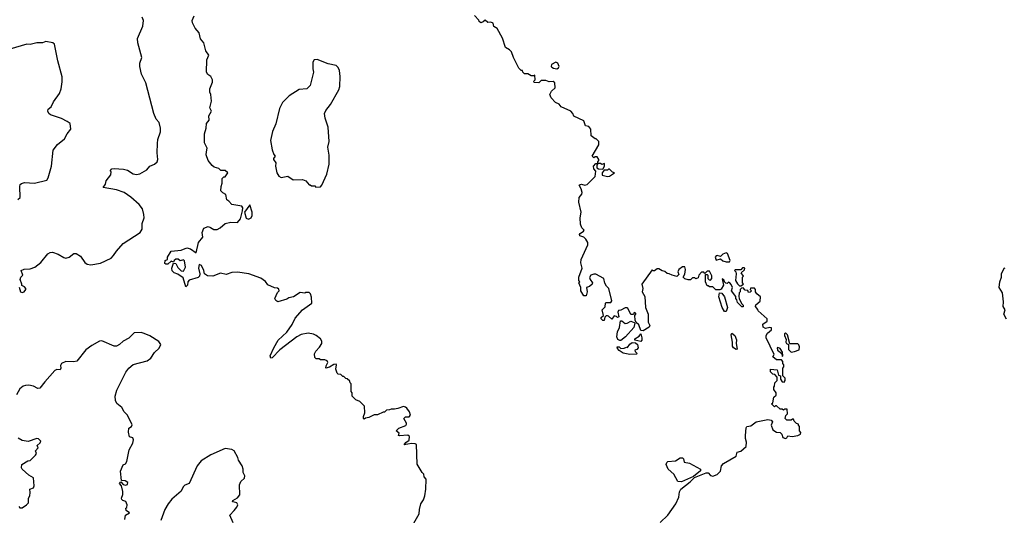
# Model space of a CAD drawing. Extents: x 1966327 to 2147849, y 395140 to 552178.
# Tile 260 of 316: x 2051853 to 2060636, y 537392 to 541812. Entities that reach past the tile are written whole.
import ezdxf

# ---------------------------------------------------------------- set-up
doc = ezdxf.new("R2010")
doc.units = 0

msp = doc.modelspace()

# ---------------------------------------------------------------- linework, layer by layer
at = {"layer": '0CON20XD'}
for points in [[(2053055, 540524.5), (2053077.9, 540545), (2053085.4, 540565), (2053077.9, 540625), (2053080.8, 540709.2), (2053085.8, 540745), (2053107.6, 540812.4), (2053109.4, 540845), (2053095.6, 540895.6), (2053071.6, 540925), (2053048.2, 540975), (2052978.1, 541248.1), (2052940.6, 541325), (2052925, 541393.8), (2052925.8, 541424.2), (2052941.2, 541475), (2052906.7, 541605), (2052904.1, 541644.1), (2052951.2, 541755), (2052956.7, 541805), (2052946.2, 541835)], [(2055330, 537255), (2055417.5, 537405), (2055420, 537445), (2055432.5, 537495), (2055455, 537530), (2055466.2, 537565), (2055476.7, 537625), (2055480, 537715), (2055460, 537735), (2055458.3, 537758.3), (2055443, 537773), (2055398.3, 537848.3), (2055392.5, 538025), (2055381.2, 538031.2), (2055347.3, 538032.7), (2055281.7, 538021.7), (2055297, 538043), (2055326.1, 538063.9), (2055330, 538095), (2055316, 538106), (2055240, 538100), (2055232.5, 538105), (2055237.5, 538125), (2055210, 538145), (2055235, 538170), (2055295.9, 538194.1), (2055302.5, 538205), (2055302.5, 538215), (2055280, 538255), (2055295, 538270), (2055328.3, 538271.7), (2055337.5, 538285), (2055330, 538315), (2055306.4, 538346.4), (2055295, 538357.5), (2055275, 538362.5), (2055226.4, 538343.6), (2055195, 538337.5), (2055165, 538340), (2055151.7, 538331.7), (2055125, 538330), (2055107, 538313), (2055095, 538312.5), (2055045, 538287.5), (2055015, 538287.5), (2054966.4, 538263.6), (2054938.3, 538258.3), (2054925, 538250), (2054920, 538255), (2054920, 538275), (2054932.5, 538305), (2054930, 538365), (2054888.3, 538408.3), (2054851.7, 538421.7), (2054820, 538455), (2054820, 538485), (2054810, 538495), (2054810, 538565), (2054800, 538575), (2054798.3, 538588.3), (2054775, 538610), (2054763, 538613), (2054745, 538630), (2054735, 538630), (2054717, 538647), (2054695, 538650), (2054685, 538660), (2054672.5, 538695), (2054680, 538735), (2054675, 538740), (2054655, 538737.5), (2054617.7, 538712.3), (2054583.8, 538703.8), (2054586.7, 538725), (2054602.5, 538755), (2054595, 538770), (2054575, 538777.5), (2054535, 538780), (2054525, 538787.5), (2054498.3, 538788.3), (2054485, 538800), (2054483, 538833), (2054493.3, 538856.7), (2054528.3, 538891.7), (2054547.5, 538925), (2054547.5, 538945), (2054537.5, 538965), (2054496.1, 538996.1), (2054475, 539006.7), (2054425, 539016.7), (2054365, 539003.8), (2054325, 538984.2), (2054172.5, 538867.5), (2054105, 538797.5), (2054093.3, 538793.3), (2054087.5, 538815), (2054118.8, 538885), (2054159.2, 538955), (2054236, 539025), (2054283.8, 539095), (2054309.7, 539150.3), (2054375, 539223.8), (2054457.5, 539285), (2054456.4, 539336.4), (2054447, 539367), (2054435, 539380), (2054405, 539380), (2054395, 539372.5), (2054355, 539380), (2054295, 539340), (2054255, 539332.5), (2054235, 539320), (2054155, 539297.5), (2054137, 539307), (2054127.5, 539325), (2054151.7, 539378.3), (2054167.5, 539395), (2054165, 539410), (2054151.7, 539418.3), (2054125, 539420), (2054065, 539447.5), (2054045.9, 539475.9), (2054005, 539506.7), (2053896.1, 539546.1), (2053795, 539560.8), (2053745, 539558.8), (2053695, 539541.2), (2053645, 539552.5), (2053576.4, 539523.6), (2053527, 539527), (2053502, 539545), (2053495.8, 539575), (2053475, 539620), (2053455, 539630), (2053447.5, 539595), (2053461.1, 539545), (2053457.5, 539525), (2053445, 539514.2), (2053365, 539490), (2053352.5, 539475), (2053350, 539445), (2053335, 539430), (2053309.5, 539509.5), (2053262.5, 539542.5), (2053230, 539555), (2053213, 539573), (2053210, 539595), (2053225, 539640), (2053245, 539637.5), (2053262.5, 539602.5), (2053291.7, 539571.7), (2053315, 539570), (2053332.5, 539605), (2053321.7, 539661.7), (2053315, 539670), (2053285, 539662.5), (2053265, 539677.5), (2053245, 539677.5), (2053230, 539665), (2053225, 539650), (2053205, 539657.5), (2053175, 539632.5), (2053155, 539632.5), (2053148.3, 539638.3), (2053150, 539665), (2053170, 539675), (2053172.5, 539695), (2053205, 539747.5), (2053292, 539758), (2053345, 539776.2), (2053377.7, 539767.7), (2053428.3, 539731.7), (2053447.5, 539825), (2053486.2, 539873.8), (2053480.8, 539915), (2053495, 539952.5), (2053533.6, 539966.4), (2053555, 539960), (2053585, 539940), (2053615, 539942.5), (2053642.5, 539955), (2053686.1, 539993.9), (2053735, 540006.7), (2053795, 540003.8), (2053821.2, 540035), (2053841.7, 540108.3), (2053842.5, 540135), (2053835, 540150), (2053745, 540162.5), (2053717.5, 540195), (2053700, 540205), (2053693, 540253), (2053665, 540267.5), (2053647.5, 540285), (2053650, 540325), (2053660, 540355), (2053660, 540395), (2053675, 540410), (2053685, 540410), (2053710, 540445), (2053685, 540467.5), (2053648.3, 540468.3), (2053630, 540485), (2053588.3, 540498.3), (2053570.5, 540510.5), (2053532.5, 540555), (2053517, 540607), (2053517.7, 540632.3), (2053526, 540665), (2053500, 540715), (2053500, 540795), (2053516.2, 540845), (2053520, 540885), (2053542.5, 540915), (2053540, 540955), (2053562.5, 540995), (2053547.5, 541025), (2053562.5, 541085), (2053557.5, 541145), (2053547.5, 541165), (2053547.5, 541195), (2053572.5, 541255), (2053572.5, 541275), (2053557.5, 541305), (2053532.3, 541322.3), (2053520, 541345), (2053522.5, 541455), (2053538.8, 541495), (2053513.3, 541535), (2053496.1, 541606.1), (2053465, 541640), (2053452.5, 541695), (2053417.5, 541735), (2053393.6, 541783.6), (2053390, 541805), (2053410, 541845)], [(2056869.5, 540270.5), (2056862, 540305), (2056842.5, 540335), (2056845, 540340), (2056864, 540346), (2056895, 540336.2), (2056915, 540341.2), (2056987.5, 540415), (2056991.7, 540461.7), (2056973, 540483), (2056970, 540505), (2056991.7, 540528.3), (2057010, 540530), (2057010, 540545), (2057020, 540555), (2057020, 540565), (2057005, 540590), (2056985, 540590), (2056975, 540580), (2056960, 540595), (2057020, 540695), (2057020, 540725), (2056995, 540750), (2056985, 540750), (2056950, 540775), (2056947.5, 540835), (2056928.3, 540858.3), (2056900, 540865), (2056885, 540910), (2056795, 540952.5), (2056786.1, 540976.1), (2056770, 540995), (2056683.9, 541033.9), (2056665, 541057.5), (2056633.6, 541073.6), (2056592.5, 541115), (2056582.5, 541145), (2056597.5, 541175), (2056630, 541205), (2056625, 541250), (2056611.7, 541261.7), (2056575, 541257.5), (2056545, 541270), (2056505, 541270), (2056485, 541250), (2056441.7, 541251.7), (2056440, 541265), (2056450, 541275), (2056448.3, 541318.3), (2056435, 541310), (2056415, 541310), (2056385, 541330), (2056355, 541330), (2056340, 541345), (2056338.3, 541358.3), (2056325, 541360), (2056305, 541380), (2056257.5, 541475), (2056240, 541525), (2056223, 541543), (2056187.5, 541565), (2056158.3, 541648.3), (2056113, 541733), (2056081.7, 541751.7), (2056075, 541780), (2056055, 541790), (2056028.3, 541788.3), (2056005, 541807.5), (2055988.3, 541791.7), (2055965, 541782.5), (2055950, 541795), (2055948.3, 541808.3), (2055908.3, 541848.3)], [(2051835, 540208), (2051857.5, 540225), (2051854.2, 540325.8), (2051858, 540342), (2051867.7, 540352.3), (2051895, 540360), (2051985, 540353.3), (2052095, 540380), (2052107.3, 540402.7), (2052136.2, 540505), (2052150.5, 540649.5), (2052190.3, 540699.7), (2052251.7, 540748.3), (2052276.7, 540795), (2052307.5, 540835), (2052302.5, 540885), (2052277.5, 540905), (2052225, 540930), (2052127.5, 540965), (2052112.5, 540975), (2052103.3, 540995), (2052107.5, 541015), (2052132.5, 541035), (2052155, 541080), (2052206.7, 541155), (2052222.5, 541195), (2052233, 541257), (2052233, 541303), (2052193.9, 541443.9), (2052163, 541593), (2052147, 541607), (2052086.4, 541616.4), (2052055, 541606.7), (2052005, 541606), (2051945, 541591.2), (2051915, 541593.3), (2051765, 541550)], [(2054495, 540320), (2054535, 540322.5), (2054547.5, 540335), (2054592, 540435), (2054614, 540525), (2054613.1, 540605), (2054602, 540675), (2054611.9, 540725), (2054605.7, 540855), (2054577.5, 540935), (2054572.9, 540975), (2054585, 541003.3), (2054626.2, 541055), (2054700, 541185), (2054707.3, 541215), (2054711.5, 541305), (2054705, 541357.5), (2054695, 541386.7), (2054675, 541402), (2054605, 541417.1), (2054505, 541457.5), (2054480, 541455), (2054467, 541433), (2054466.7, 541375), (2054473.6, 541343.6), (2054443.8, 541225), (2054413.9, 541196.1), (2054345, 541188.8), (2054255.9, 541134.1), (2054197.1, 541072.9), (2054170.7, 541020.7), (2054137, 540883), (2054108.8, 540815), (2054091.2, 540735), (2054105, 540650), (2054119.3, 540609.3), (2054132.5, 540595), (2054117.5, 540575), (2054117.5, 540565), (2054136.2, 540535), (2054133.3, 540505), (2054146.2, 540445), (2054165, 540416.2), (2054185, 540405.8), (2054245, 540416.7), (2054293.6, 540383.6), (2054375, 540386.2), (2054406.1, 540376.1), (2054435, 540340), (2054445, 540340), (2054455, 540330), (2054485, 540330), (2054495, 540320)], [(2056645, 541373.8), (2056658.3, 541381.7), (2056664, 541395), (2056653.9, 541423.9), (2056635, 541433.3), (2056596.2, 541413.8), (2056592.5, 541395), (2056598.3, 541388.3), (2056615, 541378.8), (2056645, 541373.8)], [(2051847.5, 539427.5), (2051860, 539385), (2051875, 539380), (2051892.5, 539385), (2051908.8, 539405), (2051906.7, 539415), (2051895, 539430), (2051871.7, 539441.7), (2051872.5, 539455), (2051858, 539495), (2051863.3, 539515), (2051880, 539535), (2051866.7, 539575), (2051892.9, 539587.1), (2051945, 539589.4), (2051987.5, 539605), (2052042.7, 539647.3), (2052105, 539723.3), (2052125, 539736.2), (2052145, 539738), (2052195, 539722.5), (2052245, 539690), (2052265, 539684.2), (2052295, 539694.3), (2052335, 539725.7), (2052355, 539726.9), (2052395, 539703.2), (2052435, 539647.1), (2052455, 539630.8), (2052487.5, 539625), (2052575, 539639.7), (2052667.5, 539685), (2052690.7, 539709.3), (2052715, 539748.8), (2052776.7, 539815), (2052926.4, 539913.6), (2052946.4, 539943.6), (2052946, 539995), (2052962, 540045), (2052959.2, 540075), (2052946.8, 540126.8), (2052917.5, 540165), (2052845, 540228.9), (2052785, 540270.5), (2052715, 540293.3), (2052597.5, 540315), (2052617.5, 540345), (2052623.9, 540376.1), (2052665, 540430), (2052667.5, 540455), (2052660, 540465), (2052675, 540482.5), (2052694.1, 540485.9), (2052778.1, 540478.1), (2052815, 540469.2), (2052865, 540438.6), (2052895, 540430.8), (2052925, 540438.6), (2052987.9, 540472.1), (2053014.3, 540505), (2053055, 540524.5)], [(2057055, 540480), (2057070, 540505), (2057068.3, 540528.3), (2057045, 540520), (2057035, 540530), (2057010, 540530), (2057000, 540515), (2057001.7, 540491.7), (2057015, 540482.5), (2057055, 540480)], [(2057095, 540413.3), (2057115, 540417.5), (2057160, 540445), (2057141.7, 540451.7), (2057115, 540480), (2057105, 540480), (2057095, 540470), (2057065, 540470), (2057050, 540445), (2057050, 540425), (2057095, 540413.3)], [(2057565, 537328.8), (2057633.3, 537395), (2057706.7, 537495), (2057732.2, 537555), (2057738.8, 537601.2), (2057750, 537625), (2057835, 537690.6), (2057871.7, 537728.3), (2057975, 537770), (2057995, 537770), (2058015, 537748), (2058035, 537742.5), (2058074.2, 537755.8), (2058103.3, 537785), (2058112.5, 537835), (2058130, 537855), (2058245, 537920), (2058253.8, 537955), (2058285, 537963.3), (2058332.5, 538005), (2058337.5, 538045), (2058327, 538077), (2058327, 538103), (2058333, 538173), (2058340, 538185), (2058375, 538190), (2058423, 538227), (2058525, 538247.5), (2058555, 538240), (2058567, 538227), (2058557.5, 538195), (2058572.5, 538155), (2058605, 538132.5), (2058635, 538130), (2058650, 538115), (2058660, 538085), (2058685, 538077.5), (2058696.4, 538083.6), (2058705, 538100), (2058743.9, 538093.9), (2058795, 538103.3), (2058817.5, 538115), (2058821.7, 538131.7), (2058810, 538145), (2058810, 538185), (2058800, 538195), (2058800, 538205), (2058781.7, 538211.7), (2058761.7, 538231.7), (2058755, 538250), (2058745, 538250), (2058735, 538240), (2058695, 538240), (2058680, 538255), (2058688.3, 538281.7), (2058701.7, 538298.3), (2058698.3, 538338.3), (2058675, 538340), (2058665, 538330), (2058655, 538340), (2058635, 538340), (2058605, 538370), (2058595, 538370), (2058585, 538360), (2058560, 538385), (2058570, 538395), (2058580, 538445), (2058600, 538465), (2058600, 538485), (2058580, 538515), (2058580, 538535), (2058587, 538543), (2058590, 538575), (2058610, 538595), (2058610, 538625), (2058588.3, 538648.3), (2058571.7, 538651.7), (2058551.7, 538671.7), (2058550, 538695), (2058610, 538690), (2058621.7, 538641.7), (2058640, 538635), (2058640, 538605), (2058653.3, 538583.3), (2058671.7, 538578.3), (2058682.5, 538595), (2058680, 538615), (2058660, 538635), (2058660, 538705), (2058670, 538715), (2058670, 538735), (2058660, 538745), (2058660, 538765), (2058648.3, 538778.3), (2058605, 538780), (2058570, 538805), (2058582.5, 538825), (2058512.5, 538975), (2058512.5, 538995), (2058523, 539017), (2058560, 539045), (2058560, 539065), (2058545, 539067.5), (2058505, 539057.5), (2058485, 539070), (2058483, 539097), (2058520, 539125), (2058520, 539145), (2058440, 539215), (2058438.3, 539228.3), (2058417.5, 539255), (2058420.7, 539269.3), (2058458.3, 539301.7), (2058461.7, 539341.7), (2058427, 539367), (2058417.5, 539385), (2058417, 539407), (2058407.5, 539417.5), (2058371.7, 539418.3), (2058370, 539405), (2058380, 539395), (2058368.3, 539381.7), (2058355, 539380), (2058348.3, 539398.3), (2058325, 539400), (2058305, 539420), (2058291.7, 539418.3), (2058280, 539405), (2058280, 539385), (2058270, 539375), (2058267.5, 539345), (2058270, 539325), (2058291.7, 539281.7), (2058307, 539267), (2058305, 539250), (2058295, 539250), (2058255, 539290), (2058250, 539315), (2058240, 539325), (2058240, 539345), (2058203, 539393), (2058210, 539425), (2058198.3, 539451.7), (2058186.4, 539466.4), (2058175, 539470), (2058165, 539460), (2058151.7, 539461.7), (2058140, 539475), (2058138.3, 539488.3), (2058120, 539500), (2058130, 539445), (2058110, 539410), (2058097, 539403), (2058063, 539403), (2058035, 539430), (2058005, 539430), (2057995, 539440), (2057985, 539440), (2057970, 539475), (2057971.7, 539538.3), (2057985, 539540), (2057990, 539535), (2057990, 539505), (2058003, 539493), (2058015, 539490), (2058027.5, 539505), (2058027, 539527), (2058005, 539570), (2057985, 539570), (2057965, 539550), (2057955, 539560), (2057935, 539560), (2057910, 539535), (2057905, 539510), (2057885, 539502.5), (2057875, 539510), (2057855, 539510), (2057837, 539493), (2057815, 539492.5), (2057785, 539500), (2057770, 539515), (2057786.7, 539543.3), (2057793.3, 539585), (2057785, 539607.5), (2057765, 539607.5), (2057732.5, 539585), (2057723.3, 539565), (2057731.7, 539538.3), (2057715, 539522.5), (2057673, 539533), (2057647, 539547), (2057628.3, 539548.3), (2057607, 539567), (2057585, 539572.5), (2057555, 539591.2), (2057540.5, 539589.5), (2057515, 539572.5), (2057502.5, 539572.5), (2057495, 539580), (2057402.5, 539455), (2057410, 539415), (2057406.7, 539385), (2057428.8, 539345), (2057435.8, 539245), (2057457.5, 539185), (2057460, 539115), (2057472.5, 539085), (2057469.3, 539070.7), (2057415, 539037.5), (2057395, 539040), (2057375, 539090), (2057351.7, 539111.7), (2057343, 539133), (2057340, 539175), (2057350, 539185), (2057350, 539195), (2057335, 539200), (2057328.3, 539181.7), (2057303, 539183), (2057278.3, 539238.3), (2057271.7, 539241.7), (2057255, 539242.5), (2057215, 539222.5), (2057195, 539220), (2057187.5, 539205), (2057196.4, 539163.6), (2057185, 539157.5), (2057176.7, 539166.7), (2057155, 539172.5), (2057135, 539140), (2057105, 539167.5), (2057095, 539170), (2057085, 539170), (2057071.7, 539158.3), (2057065, 539130), (2057055, 539130), (2057040, 539145), (2057040, 539155), (2057060, 539175), (2057050, 539225), (2057075, 539250), (2057077.5, 539285), (2057085, 539290), (2057125, 539288.8), (2057135.8, 539305), (2057107.5, 539415), (2057087.5, 539435), (2057072.3, 539462.3), (2057062.5, 539505), (2056992.3, 539542.3), (2056973.6, 539543.6), (2056947.5, 539535), (2056936.4, 539513.6), (2056941.2, 539495), (2056961.2, 539465), (2056960, 539455), (2056935, 539432.5), (2056910, 539425), (2056916.1, 539386.1), (2056905, 539350), (2056885, 539350), (2056857.5, 539395), (2056857.5, 539425), (2056840, 539465), (2056850, 539475), (2056840, 539485), (2056840, 539515), (2056871.2, 539595), (2056859.2, 539645), (2056860.8, 539675), (2056922, 539805), (2056920, 539825), (2056904.1, 539854.1), (2056885, 539871.2), (2056850, 539885), (2056847.5, 539895), (2056852.5, 539905), (2056882.5, 539925), (2056886.7, 539935), (2056867.5, 539955), (2056855, 539990), (2056851.9, 540045), (2056861.4, 540095), (2056840, 540185), (2056844.2, 540225), (2056865.8, 540255), (2056869.5, 540270.5)], [(2053895, 540033.3), (2053917.5, 540045), (2053926, 540065), (2053926.1, 540096.1), (2053905, 540160), (2053857.5, 540095), (2053871.7, 540041.7), (2053895, 540033.3)], [(2058185, 539652.5), (2058190, 539665), (2058166.7, 539726.7), (2058155, 539732.5), (2058125, 539722.5), (2058105, 539700), (2058075, 539708.8), (2058065, 539706.7), (2058058, 539695), (2058065, 539666.7), (2058105, 539680), (2058125, 539662.5), (2058155, 539653.3), (2058185, 539652.5)], [(2058285, 539440), (2058310, 539455), (2058300, 539465), (2058300, 539515), (2058310, 539525), (2058290, 539555), (2058318.3, 539581.7), (2058320, 539595), (2058315, 539600), (2058301.7, 539598.3), (2058285, 539580), (2058235, 539580), (2058230, 539575), (2058240, 539565), (2058242.5, 539545), (2058237.5, 539485), (2058257, 539457), (2058275, 539440), (2058285, 539440)], [(2060655, 539140), (2060632.5, 539185), (2060643.3, 539225), (2060626.7, 539255), (2060628.8, 539295), (2060618.8, 539375), (2060591.4, 539425), (2060596.7, 539475), (2060610, 539515), (2060610, 539545), (2060635, 539597.5), (2060645, 539600)], [(2058155, 539210), (2058140.8, 539210.8), (2058120, 539245), (2058090.7, 539340.7), (2058095, 539377.5), (2058115, 539373.3), (2058140.9, 539340.9), (2058165.8, 539245.8), (2058155, 539210)], [(2057205, 538950), (2057188.9, 538958.9), (2057178.1, 538985), (2057185, 539027.5), (2057203.3, 539066.7), (2057213.3, 539126.7), (2057225, 539126.7), (2057255, 539102), (2057272.5, 539105), (2057305, 539123.3), (2057333, 539113), (2057340, 539105), (2057332.3, 539067.7), (2057256.4, 538983.6), (2057215, 538951.4), (2057205, 538950)], [(2052790, 537355), (2052796.7, 537393.3), (2052832.5, 537415), (2052802.5, 537435), (2052800, 537455), (2052807, 537463), (2052810, 537485), (2052800, 537515), (2052773, 537523), (2052763, 537533), (2052760, 537545), (2052773, 537577), (2052772.5, 537605), (2052760, 537655), (2052742.5, 537675), (2052755, 537690), (2052776.2, 537666.2), (2052797.7, 537662.3), (2052813.3, 537666.7), (2052816, 537685), (2052795, 537701.2), (2052761.7, 537701.7), (2052751.2, 537785), (2052775, 537842.5), (2052797.1, 537852.9), (2052809.1, 537870.9), (2052828.8, 537975), (2052861.2, 538035), (2052868.8, 538065), (2052863, 538083), (2052831.7, 538091.7), (2052823.3, 538135), (2052825, 538170), (2052850, 538185), (2052855, 538200), (2052815, 538286.7), (2052786, 538315), (2052765, 538353.3), (2052718.8, 538388.8), (2052706.8, 538416.8), (2052705.8, 538454.2), (2052720.3, 538509.7), (2052738.9, 538551.1), (2052799.7, 538670.3), (2052825, 538704), (2052865, 538735.8), (2052990.5, 538769.5), (2053023.3, 538795), (2053055, 538843.3), (2053097.7, 538882.3), (2053112.5, 538915), (2053095, 538942.5), (2053015, 538992.9), (2052964.4, 539014.4), (2052935, 539022.5), (2052875, 539019.4), (2052825, 538970.8), (2052776.7, 538945), (2052744.5, 538915.5), (2052715, 538900), (2052695, 538900.6), (2052585, 538947.5), (2052565.8, 538944.2), (2052495, 538907.1), (2052443, 538867), (2052362.1, 538767.9), (2052335, 538760.8), (2052265, 538763.3), (2052225, 538746.2), (2052217, 538727), (2052220, 538705), (2052215, 538690), (2052185, 538691.2), (2052165, 538683.8), (2052075.9, 538584.1), (2052033.8, 538526.2), (2052015, 538524.3), (2051975, 538544.4), (2051935, 538553.1), (2051905, 538550.8), (2051885, 538542.9), (2051855, 538518.8), (2051824, 538466)], [(2057395, 538942.5), (2057340, 538955), (2057340, 538965), (2057380, 538990), (2057395, 539010), (2057402.5, 538975), (2057402.5, 538955), (2057395, 538942.5)], [(2058245, 538870), (2058220, 538885), (2058211.9, 538901.9), (2058212, 538935), (2058198.8, 539001.2), (2058205, 539017.5), (2058232, 538995), (2058246.1, 538956.1), (2058244, 538925), (2058252.5, 538875), (2058245, 538870)], [(2058735, 538847.5), (2058765, 538853.3), (2058805, 538867.5), (2058810, 538895), (2058803.6, 538913.6), (2058795, 538922.5), (2058721.7, 538921.7), (2058701.7, 539001.7), (2058685, 539020), (2058675, 539010), (2058673.8, 538995), (2058689.3, 538959.3), (2058687.5, 538935), (2058692.5, 538925), (2058710, 538915), (2058710.5, 538870.5), (2058735, 538847.5)], [(2057295, 538827.5), (2057235, 538837.5), (2057201.7, 538861.7), (2057185, 538880), (2057182.5, 538895), (2057200, 538895), (2057215, 538880), (2057245, 538882.5), (2057265, 538892.5), (2057275, 538890), (2057295, 538917.5), (2057315, 538932.5), (2057345, 538930), (2057362.5, 538915), (2057370, 538885), (2057358.3, 538871.7), (2057340, 538865), (2057341.7, 538851.7), (2057360, 538835), (2057355, 538830), (2057295, 538827.5)], [(2058655, 538810), (2058660, 538815), (2058656.7, 538846.7), (2058635, 538880), (2058615, 538890), (2058610, 538885), (2058613.8, 538865), (2058650, 538835), (2058655, 538810)], [(2051845, 537470), (2051855, 537460), (2051875, 537460), (2051913, 537487), (2051930, 537505), (2051932.5, 537545), (2051942.5, 537565), (2051946.7, 537595), (2051942.5, 537625), (2051975, 537637.5), (2051981.2, 537655), (2051975.8, 537725.8), (2051935, 537750), (2051873.6, 537803.6), (2051867.5, 537815), (2051872.5, 537845), (2051925, 537877.5), (2051945, 537880), (2051995, 537930), (2052002.5, 537945), (2051993, 537967), (2052017.5, 537995), (2052010, 538015), (2052035, 538040), (2052040, 538055), (2052020, 538075), (2052005, 538076.7), (2051928.8, 538051.2), (2051875, 538058.6), (2051840, 538080)], [(2053756.7, 537325), (2053727.5, 537395), (2053766.7, 537435), (2053790, 537465), (2053797.5, 537485), (2053790, 537505), (2053755, 537512.5), (2053750, 537515), (2053753.3, 537525), (2053795, 537547.5), (2053817.5, 537575), (2053813.3, 537665), (2053826.4, 537693.6), (2053857.5, 537725), (2053862.5, 537745), (2053847.5, 537775), (2053846.7, 537805), (2053837.5, 537835), (2053804.1, 537884.1), (2053797.7, 537907.7), (2053765, 537967.5), (2053745, 537980), (2053685, 537987.5), (2053557.3, 537932.7), (2053472.3, 537877.7), (2053437.3, 537832.7), (2053365, 537677.5), (2053325, 537661.2), (2053310, 537645), (2053292.5, 537607.5), (2053210, 537535), (2053176.2, 537495), (2053146, 537445), (2053112.5, 537345)], [(2057755, 537691.4), (2057723.3, 537695), (2057688.8, 537758.8), (2057638.8, 537805), (2057620.8, 537845), (2057625, 537863.3), (2057635, 537871.2), (2057702.3, 537877.7), (2057745, 537904), (2057765, 537906), (2057775.6, 537895.6), (2057778.8, 537865), (2057827.3, 537857.3), (2057926.2, 537805), (2057925, 537790), (2057862.1, 537737.9), (2057755, 537691.4)]]:
    msp.add_lwpolyline(points, dxfattribs=at)

doc.saveas('drawing.dxf')
